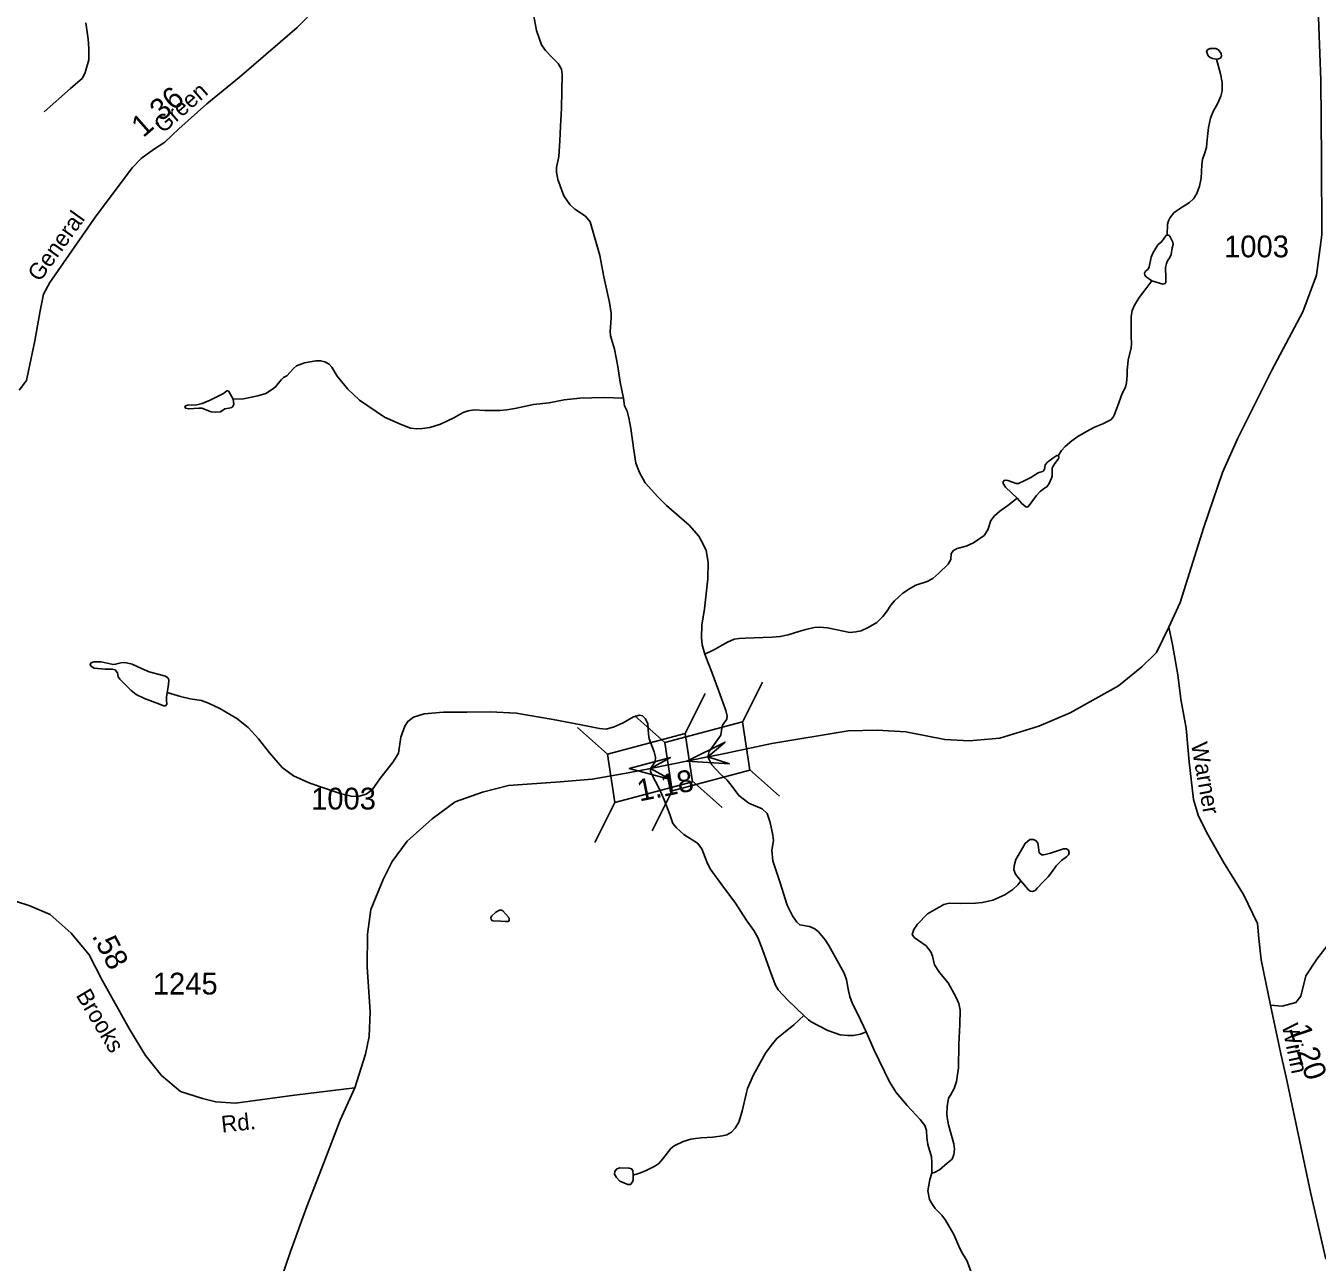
# Model space of a CAD drawing. Extents: x 2126262 to 2293712, y 749403 to 919119.
# Drawn here: x 2186622 to 2194027, y 876200 to 883288 of the extents above; entities that cross this region are included whole.
import ezdxf

# ---------------------------------------------------------------- set-up
doc = ezdxf.new("R2010")
doc.units = 0
for name, color, linetype in [('Exist Hydrographic Creek Single Shore', 7, 'Continuous'), ('Exist Hydrographic Misc Water Feature', 7, 'Continuous'), ('Exist Road Non-System Type 51', 7, 'Continuous'), ('Exist Road Secondary Mileage Hundredths English Label', 7, 'Continuous'), ('Exist Road Secondary Structure Standard Bridge Attributed CELL', 7, 'Continuous'), ('Exist Road Secondary Structure Standard Bridge CELL', 7, 'Continuous'), ('Exist Road Secondary Type 51 Attributed', 7, 'Continuous'), ('Exist Road Secondary Type 51 Label', 7, 'Continuous'), ('Exist Road Secondary Type 51 Number Label', 7, 'Continuous')]:
    doc.layers.add(name, color=color, linetype=linetype)

msp = doc.modelspace()

# ---------------------------------------------------------------- linework, layer by layer
at = {"layer": 'Exist Hydrographic Creek Single Shore'}
for points in [[(2190049.5, 881154.1), (2190030.1, 881244.3), (2190016.9, 881334.1), (2189997.2, 881434.8), (2189975.4, 881511.5), (2189973.2, 881536.7), (2189974.3, 881559.7), (2189978.6, 881613.5), (2189978.6, 881639.8), (2189968.8, 881701.2), (2189935.9, 881849), (2189914.1, 881970.6), (2189857.1, 882164.6), (2189832, 882196.4), (2189770.7, 882236.9), (2189741.1, 882263.2), (2189707.2, 882313.6), (2189673.3, 882407.7), (2189664.5, 882449.4), (2189664.5, 882476.7), (2189677.6, 882538.1), (2189684.2, 882629.3), (2189687.5, 882713.6), (2189694.1, 882816.6), (2189695.2, 882915.1), (2189697.7, 883008.7), (2189693.3, 883040.4), (2189673.6, 883072.2), (2189639.7, 883107.2), (2189601.4, 883146.7), (2189578.4, 883178.4), (2189551, 883261.6), (2189533.5, 883353.6)], [(2190515.6, 879685.8), (2190500.9, 879739), (2190495.5, 879781.7), (2190497.7, 879851.8), (2190513, 879946), (2190532.7, 880118.4), (2190534.9, 880213.7), (2190523.9, 880279.4), (2190508.6, 880312.2), (2190480.1, 880361.5), (2190425.4, 880425), (2190295.7, 880537.1), (2190246.5, 880588.5), (2190173.1, 880668.5), (2190141.4, 880727.6), (2190120.6, 880781.3), (2190107.5, 880854.7), (2190091, 880980), (2190079, 881040.2), (2190070.3, 881079.6), (2190054.9, 881109.2), (2190049.5, 881154.1)], [(2191440.7, 877519.7), (2191393.3, 877621.6), (2191362.6, 877680.7), (2191347.3, 877723.4), (2191339.7, 877755.2), (2191327.6, 877817.6), (2191313.4, 877857), (2191264.1, 877946.8), (2191226.9, 878015.2), (2191206.1, 878048), (2191166.7, 878094), (2191147, 878111.5), (2191115.3, 878124.7), (2191059.5, 878133.5), (2191042, 878148.8), (2191017.9, 878184.9), (2190988.3, 878246.3), (2190947.4, 878373.7), (2190905.8, 878500.8), (2190899.2, 878562.1), (2190909.1, 878617.9), (2190905.8, 878647.5), (2190889.4, 878720.9), (2190873, 878772.4), (2190844.5, 878799.2), (2190767.9, 878832.1), (2190711, 878874.8), (2190666.1, 878933.9), (2190642.7, 878962.3), (2190603.9, 878999.3), (2190556.1, 879050.7), (2190532.4, 879097), (2190539.9, 879127.4), (2190587.7, 879194.2), (2190607.5, 879221.2), (2190612.5, 879260.5), (2190616.8, 879279.1), (2190640.9, 879313.1), (2190644.2, 879329.5), (2190635.5, 879362.3), (2190595, 879472.9), (2190555, 879582.9), (2190534.2, 879635.5), (2190515.6, 879685.8)], [(2191816.1, 876710.1), (2191817.9, 876773.1), (2191814.6, 876803.7), (2191794.9, 876874.9), (2191788.3, 876913.3), (2191786.1, 876953.8), (2191777.4, 876983.3), (2191750, 877017.3), (2191676, 877097.6), (2191612.5, 877172.1), (2191574.2, 877233.4), (2191486.7, 877415.2), (2191440.7, 877519.7)], [(2192434.9, 875380.7), (2192378.1, 875492.3), (2192305.9, 875622.6), (2192256.6, 875683.4), (2192196.4, 875765.5), (2192136.2, 875868.4), (2192091.4, 875968.1), (2192067.3, 876036), (2192054.7, 876081.3), (2192054.7, 876108.7), (2192043.8, 876139.4), (2192018.6, 876208.4), (2191992.3, 876250), (2191978.1, 876277.4), (2191943.1, 876358.4), (2191896, 876441.1), (2191874.1, 876469.6), (2191835.8, 876506.8), (2191816.1, 876535.3), (2191804.1, 876558.3), (2191794.2, 876608.7), (2191805.2, 876672.8), (2191816.1, 876710.1)]]:
    msp.add_lwpolyline(points, dxfattribs=at)
at = {"layer": 'Exist Hydrographic Misc Water Feature'}
for points in [[(2186965.9, 883305.6), (2186980.1, 883211.4), (2186983.4, 883158.8), (2186982.7, 883092.6), (2186963, 883020.3), (2186946.6, 882988.5), (2186878.8, 882928.3), (2186727.7, 882795.8)], [(2193166.1, 882089.2), (2193168.3, 882150.1), (2193173.7, 882169.8), (2193183.6, 882189.5), (2193205.5, 882215.8), (2193237.2, 882239.9), (2193294.1, 882274.9), (2193317.1, 882296.8), (2193335.7, 882327.5), (2193351.1, 882369.1), (2193362, 882414), (2193365.3, 882491.8), (2193368.6, 882523.5), (2193378.4, 882548.7), (2193391.5, 882590.8), (2193394.8, 882614.9), (2193397, 882654.3), (2193402.5, 882705.8), (2193415.6, 882759.4), (2193430.9, 882797.7), (2193456.1, 882844.8), (2193474.7, 882885.4), (2193481.3, 882916), (2193482.4, 882936.8), (2193482.4, 882964.2), (2193472.5, 883012.8), (2193449.6, 883097.2)], [(2193079, 881826), (2193046.8, 881848.2), (2193038, 881859.2), (2193036.9, 881870.2), (2193042.4, 881881.1), (2193057.7, 881893.1), (2193063.2, 881906.3), (2193075.2, 881961), (2193085.1, 881985.1), (2193113.5, 882032.2), (2193136.5, 882051.9), (2193149.7, 882071.7), (2193158.4, 882084.8), (2193166.1, 882089.2)], [(2193166.1, 882089.2), (2193177, 882087), (2193183.6, 882078.2), (2193198.9, 882047.6), (2193200, 882034.4), (2193195.6, 882015.8), (2193190.2, 881977.5), (2193181.4, 881960), (2193168.3, 881940.2), (2193161.7, 881926), (2193157.3, 881903), (2193158.4, 881842.8), (2193159.5, 881817.6), (2193154, 881811), (2193140.9, 881807.7), (2193079, 881826)], [(2192540.8, 880823.1), (2192560.2, 880852.6), (2192582, 880876.7), (2192619.3, 880909.6), (2192654.3, 880933.7), (2192703.5, 880963.2), (2192749.5, 880986.2), (2192797.7, 881007), (2192842.5, 881028.9), (2192856.8, 881044.3), (2192862.2, 881056.3), (2192880.8, 881105.9), (2192909.3, 881179.3), (2192926.8, 881216.6), (2192933.4, 881240.6), (2192936.7, 881284.5), (2192936.7, 881312.9), (2192942.1, 881372.1), (2192959.7, 881442.7), (2192961.8, 881465.7), (2192960.7, 881511.7), (2192960.7, 881621.2), (2192966.2, 881656.3), (2192979.4, 881685.8), (2193006.7, 881730.7), (2193045, 881781.1), (2193079, 881826)], [(2190049.5, 881154.1), (2189936.9, 881157), (2189799, 881153.7), (2189709.3, 881143.8), (2189622.4, 881127.4), (2189532.6, 881117.6), (2189425.4, 881094.6), (2189379.4, 881085.8), (2189340, 881082.5), (2189254.6, 881083.6), (2189194.4, 881085.8), (2189158.3, 881081.4), (2189128.8, 881071.6), (2189075.8, 881039.8), (2189000.3, 881003.7), (2188939, 880986.1), (2188896.3, 880979.6), (2188864.5, 880978.5), (2188827.3, 880981.8), (2188773.7, 881001.5), (2188678.5, 881045.3), (2188536.2, 881141.7), (2188468.3, 881205.2), (2188407, 881279.6), (2188376.1, 881331.1), (2188360.7, 881347.5), (2188335.6, 881361.8), (2188312.6, 881368.3), (2188285.2, 881367.3), (2188220.6, 881356.3), (2188173.6, 881338.8), (2188157.1, 881323.4), (2188118.8, 881281.8), (2188099.1, 881272), (2188086, 881257.7), (2188054.3, 881218.3), (2188036.8, 881204.1), (2187997.4, 881181.1), (2187952.5, 881166.8), (2187869.3, 881150.4), (2187810.2, 881147.1)], [(2192306.9, 880579.4), (2192239.8, 880643.5), (2192225.6, 880663.2), (2192225.6, 880674.1), (2192231, 880681.8), (2192238.7, 880684), (2192252.9, 880681.8), (2192301.1, 880663.2), (2192314.2, 880664.3), (2192346, 880678.5), (2192384.3, 880698.2), (2192425.9, 880725.6), (2192439, 880728.9), (2192453.2, 880733.3), (2192463.1, 880744.2), (2192466.4, 880770.5), (2192479.5, 880785.8), (2192511.2, 880809.9), (2192533.1, 880825.3), (2192537.5, 880825.3), (2192540.8, 880823.1)], [(2192540.8, 880823.1), (2192545.2, 880816.5), (2192545.2, 880811), (2192540.8, 880803.3), (2192522.2, 880779.3), (2192512.3, 880763.9), (2192507.9, 880753), (2192507.9, 880738.7), (2192506.9, 880707), (2192503.6, 880693.8), (2192494.8, 880677.4), (2192490.4, 880664.3), (2192477.3, 880645.6), (2192463.1, 880636.9), (2192437.9, 880618.3), (2192414.9, 880593.1), (2192381, 880544.9), (2192370, 880531.8), (2192362.4, 880528.5), (2192355.8, 880530.7), (2192333.9, 880550.4), (2192306.9, 880579.4)], [(2190515.6, 879685.8), (2190571.4, 879712.1), (2190645.8, 879753.7), (2190684.2, 879771.3), (2190711.5, 879774.6), (2190747.6, 879776.7), (2190900.9, 879783.3), (2190947.9, 879786.6), (2190993.9, 879796.5), (2191055.2, 879815.1), (2191095, 879827.1), (2191142.1, 879838.1), (2191172.7, 879840.3), (2191218.7, 879837), (2191346.8, 879810.7), (2191381.8, 879812.9), (2191412.4, 879819.5), (2191451.8, 879839.2), (2191501.1, 879867.6), (2191536.1, 879901.6), (2191558, 879927.9), (2191581.8, 879965.6), (2191602.6, 879990.7), (2191650.7, 880035.6), (2191694.5, 880064.1), (2191725.1, 880080.5), (2191790.8, 880101.4), (2191822.6, 880120), (2191857.6, 880149.5), (2191910.1, 880201), (2191926.5, 880228.4), (2191928.7, 880263.4), (2191941.9, 880279.9), (2191961.6, 880291.9), (2192014.1, 880305), (2192056.2, 880324.2), (2192116.4, 880366.9), (2192137.2, 880398.7), (2192154.7, 880451.3), (2192175.5, 880478.6), (2192207.3, 880504.9), (2192253.3, 880538.9), (2192306.9, 880579.4)], [(2191082.8, 877613.6), (2190991.9, 877702.6), (2190936.1, 877761.7), (2190918.6, 877792.4), (2190893.4, 877858.1), (2190847.8, 877986.5), (2190819.3, 878061), (2190796.4, 878101.5), (2190751.5, 878161.8), (2190691.3, 878258.1), (2190612.5, 878362.2), (2190546.3, 878455.5), (2190527.7, 878494.9), (2190498.1, 878569.4), (2190472.9, 878601.1), (2190394.1, 878651.5), (2190353.6, 878689.9), (2190332.8, 878715), (2190314.2, 878766.5), (2190282.5, 878850.8), (2190255.1, 878911.1), (2190209.1, 879000.2), (2190203.2, 879013.8), (2190204.1, 879030.9), (2190231, 879069.2), (2190232.1, 879095.5), (2190224.5, 879125.1), (2190197.1, 879199.5), (2190191.6, 879226.9), (2190188.4, 879286.1), (2190175.8, 879314), (2190157.2, 879331.5), (2190140.7, 879335.9), (2190105.7, 879326), (2190046.6, 879291), (2189995.2, 879269.1), (2189949.2, 879254.9), (2189912, 879259.2), (2189796, 879283.3), (2189644.9, 879311.8), (2189434.4, 879347.9), (2189286.7, 879355.6), (2189149.9, 879353.4), (2189017.4, 879352.3), (2188906.9, 879343.6), (2188844.5, 879323.8), (2188811.7, 879299.8), (2188795.3, 879272.4), (2188772.3, 879208.9), (2188758, 879118), (2188748.2, 879098.2), (2188728.5, 879068.7), (2188651.4, 878970.8), (2188608.7, 878907.3), (2188572.6, 878882.1), (2188526.7, 878870), (2188487.3, 878871.1), (2188424.9, 878887.5), (2188249.7, 878946.7), (2188156.7, 878988.3), (2188092.1, 879035.4), (2188019.5, 879119.2), (2187956, 879200.2), (2187896.9, 879265.9), (2187832.3, 879316.3), (2187733.8, 879373.2), (2187669.2, 879403.9), (2187628.7, 879419.2), (2187565.2, 879430.2), (2187509.4, 879442.2), (2187432.8, 879465.2)], [(2191816.1, 876710.1), (2191831.4, 876713.4), (2191861, 876729.8), (2191905.9, 876767), (2191933.2, 876791.1), (2191943.1, 876816.3), (2191947.4, 876848.1), (2191943.1, 876878.7), (2191912.4, 876986.1), (2191904.8, 877028.8), (2191902.6, 877050.7), (2191905.9, 877091.2), (2191913.5, 877139.7), (2191923.4, 877157.2), (2191945.3, 877195.6), (2191958.4, 877235), (2191969.3, 877313.8), (2191972.6, 877448.5), (2191978.1, 877563), (2191979.2, 877645.1), (2191971.5, 877683.5), (2191955.1, 877721.8), (2191910.2, 877800.6), (2191861, 877860.2), (2191831.4, 877904), (2191821.6, 877953.3), (2191810.6, 877978.5), (2191784.4, 878012.4), (2191715.4, 878061.7), (2191704.5, 878079.2), (2191713.2, 878106.6), (2191734, 878138.4), (2191793.1, 878196.4), (2191886.2, 878251.2), (2191916.8, 878257.8), (2191981.4, 878256.7), (2192066.7, 878257.8), (2192107.2, 878262.1), (2192167.4, 878275.3), (2192236.4, 878305.4), (2192281.3, 878337.2), (2192309.7, 878363.4), (2192327.2, 878385.3)], [(2191082.8, 877613.6), (2191026.3, 877560), (2190967.2, 877512.9), (2190927.8, 877481.1), (2190896.1, 877441.7), (2190863.2, 877397.9), (2190794.3, 877273.7), (2190759.3, 877194.9), (2190753.8, 877171.9), (2190729.7, 877065.6), (2190711.1, 877003.2), (2190690.3, 876968.2), (2190668.4, 876945.2), (2190642.1, 876929.8), (2190615.9, 876924.4), (2190562.2, 876916.7), (2190493.9, 876913), (2190461.1, 876908.6), (2190434.8, 876904.2), (2190391.1, 876891.1), (2190339.6, 876865.9), (2190319.9, 876850.5), (2190273.9, 876792.5), (2190251, 876766.2), (2190228, 876749.8), (2190174.3, 876723.5), (2190140.4, 876709.3), (2190105.4, 876698.3)], [(2191440.7, 877519.7), (2191407.9, 877507.4), (2191368.5, 877499.7), (2191334.5, 877498.6), (2191291.8, 877503), (2191220.7, 877528.2), (2191164.9, 877556.7), (2191125.5, 877577.5), (2191109.1, 877589.5), (2191082.8, 877613.6)]]:
    msp.add_lwpolyline(points, dxfattribs=at)
for points in [[(2193449.6, 883097.2), (2193426.6, 883100.5), (2193413.4, 883105.9), (2193401.4, 883116.9), (2193391.5, 883141), (2193400.3, 883153), (2193412.3, 883158.5), (2193445.2, 883158.5), (2193461.6, 883149.7), (2193476.9, 883128.9), (2193478, 883114.7), (2193471.4, 883103.7), (2193460.5, 883098.3)], [(2187810.2, 881147.1), (2187786.3, 881192), (2187780.9, 881195.3), (2187775.4, 881195.3), (2187754.6, 881181.1), (2187716.3, 881161.4), (2187679.1, 881142.8), (2187633.1, 881121.9), (2187603.5, 881115.4), (2187548.8, 881113.2), (2187537.9, 881108.8), (2187533.5, 881100), (2187539, 881095.7), (2187556.5, 881091.3), (2187614.5, 881096.8), (2187632, 881096.8), (2187684.5, 881074.9), (2187710.8, 881072.7), (2187738.2, 881075.9), (2187763.3, 881091.3), (2187786.3, 881095.7), (2187802.7, 881100), (2187811.5, 881108.8), (2187814.8, 881119.8)], [(2187432.8, 879465.2), (2187429.2, 879439.5), (2187428.1, 879422), (2187430.3, 879399), (2187423.7, 879390.2), (2187413.9, 879390.2), (2187364.6, 879408.8), (2187303.3, 879430.7), (2187255.2, 879453.7), (2187225.6, 879476.7), (2187201.5, 879503), (2187161, 879541.4), (2187152.3, 879555.6), (2187146.8, 879578.6), (2187134.8, 879595), (2187117.3, 879600.5), (2187077.9, 879599.4), (2187013.3, 879606), (2186994.7, 879616.9), (2186990.3, 879627.9), (2186995.8, 879635.5), (2187012.2, 879642.1), (2187053.8, 879642.1), (2187122.7, 879625.7), (2187137, 879627.9), (2187167.6, 879636.6), (2187189.5, 879637.7), (2187231.1, 879629), (2187284.7, 879602.7), (2187328.5, 879584.1), (2187422.6, 879560), (2187435.8, 879549), (2187441.2, 879538.1), (2187440.1, 879510.7)], [(2192327.2, 878385.3), (2192297.3, 878424.6), (2192287.4, 878448.6), (2192288.5, 878472.7), (2192298.3, 878507.8), (2192352, 878600.9), (2192379.3, 878622.8), (2192400.1, 878623.9), (2192415.5, 878615.1), (2192424.2, 878602), (2192428.6, 878576.8), (2192433, 878547.2), (2192447.2, 878535.2), (2192459.2, 878535.2), (2192496.5, 878543.9), (2192572, 878570.2), (2192588.4, 878570.2), (2192600.4, 878562.5), (2192604.8, 878549.4), (2192600.4, 878535.2), (2192589.5, 878524.2), (2192559.9, 878502.3), (2192529.3, 878471.6), (2192509.6, 878442.1), (2192484.4, 878408.1), (2192452.7, 878377.5), (2192423.1, 878345.7), (2192408.9, 878331.5), (2192394.7, 878324.9), (2192381.5, 878327.1), (2192371.7, 878334.8)], [(2189345.4, 878155.7), (2189301.5, 878156.3), (2189293.8, 878159.5), (2189289.4, 878165.9), (2189288.1, 878173.5), (2189291.3, 878183.7), (2189316.1, 878207.3), (2189337.2, 878217.5), (2189349.3, 878217.5), (2189356.9, 878213.7), (2189390, 878178.6), (2189393.2, 878170.3), (2189393.8, 878160.1), (2189391.3, 878155.7), (2189386.2, 878153.1), (2189371.5, 878153.1)], [(2190105.4, 876698.3), (2190102.1, 876724.6), (2190095.5, 876734.5), (2190082.4, 876737.7), (2190026.6, 876739.9), (2190008, 876733.4), (2190000.3, 876720.2), (2189997, 876703.8), (2190008, 876684.1), (2190027.7, 876664.4), (2190073.7, 876645.8), (2190090.1, 876645.8), (2190101, 876660), (2190104.3, 876670.9)]]:
    msp.add_lwpolyline(points, close=True, dxfattribs=at)
at = {"layer": 'Exist Road Non-System Type 51'}
msp.add_lwpolyline([(2193759, 877673.4), (2193826.7, 877668.2), (2193904.8, 877687.8), (2193932.7, 877724.1), (2193960.6, 877841.3), (2194024.7, 877936.2), (2194135.2, 878079.3), (2194257.7, 878225.4), (2194290.4, 878263.4)], dxfattribs=at)
at = {"layer": 'Exist Road Secondary Structure Standard Bridge Attributed CELL'}
for points in [[(2190656.2, 879057.4), (2190412.9, 879073), (2190631.4, 879181.2), (2190532.4, 879097)], [(2190317.7, 878967.8), (2190082.2, 879030.9), (2190317.7, 879094), (2190204.1, 879030.9)]]:
    msp.add_lwpolyline(points, close=True, dxfattribs=at)
at = {"layer": 'Exist Road Secondary Structure Standard Bridge CELL'}
for p, q in [((2190731.1, 879295.8), (2190845.9, 879525.5)), ((2190402.8, 879229.8), (2190517.6, 879459.4)), ((2190114.2, 879331.5), (2190286.4, 879178.5)), ((2189785.8, 879265.5), (2189958.1, 879112.4)), ((2190771.7, 879025.2), (2190944, 878872.2)), ((2190443.4, 878959.2), (2190615.6, 878806.1)), ((2190213.2, 878672), (2190328, 878901.6)), ((2189884.9, 878605.9), (2189999.6, 878835.6))]:
    msp.add_line(p, q, dxfattribs=at)
for points in [[(2190286.4, 879178.5), (2190730.9, 879297.1), (2190772.5, 879020.3), (2190328, 878901.6)], [(2189958.1, 879112.4), (2190402.6, 879231.1), (2190444.1, 878954.2), (2189999.6, 878835.6)]]:
    msp.add_lwpolyline(points, close=True, dxfattribs=at)
at = {"layer": 'Exist Road Secondary Type 51 Attributed'}
for points in [[(2194021.3, 883831), (2194025.4, 883645.1), (2194035.2, 883282), (2194047.7, 882976.3), (2194051.9, 882521.2), (2194052.6, 882089.3), (2194023.3, 881858.7), (2193945.2, 881649.3), (2193766.8, 881313.6), (2193569.2, 880920.7), (2193484.3, 880727.4), (2193377, 880413.4), (2193241.8, 879981.6), (2193176.4, 879840.1)], [(2186583.1, 881200.1), (2186625.6, 881254.9), (2186638.2, 881310.8), (2186673, 881481.8), (2186705.1, 881654.9), (2186723.2, 881749.8), (2186759.5, 881816.8), (2187025.4, 882198.3), (2187233, 882476.6), (2187283.2, 882528.2), (2187354.3, 882578.5), (2187418.4, 882620.3), (2187499.3, 882697.1), (2187660.6, 882840.1), (2187847.5, 882993.6), (2188079.7, 883195.4), (2188177.4, 883277.7), (2188237.3, 883337.7)], [(2193176.4, 879840.1), (2193105.9, 879695.5), (2193021, 879612.2), (2192887.2, 879503.3), (2192610.1, 879348.7), (2192430.2, 879273.3), (2192207.7, 879203.8), (2192030.6, 879188.4), (2191891.2, 879195.4), (2191667.3, 879240), (2191502.7, 879249.7), (2191338.2, 879246.9), (2190899.8, 879173.4), (2190593, 879109.1), (2190532.4, 879097)], [(2194076.5, 876217.7), (2193988.9, 876601.9), (2193849.5, 877259.9), (2193818.8, 877393.9), (2193759, 877673.4), (2193706, 877933), (2193692.2, 878055.2), (2193683.8, 878141.7), (2193604.6, 878307.4), (2193490.3, 878493), (2193392.7, 878665.1), (2193343.9, 878762.8), (2193317.4, 878852.1), (2193292.3, 879067.8), (2193275.6, 879260.4), (2193245, 879427.3), (2193226.8, 879566.9), (2193196.9, 879740.7), (2193176.4, 879840.1)], [(2190532.4, 879097), (2190204.1, 879030.9)], [(2190204.1, 879030.9), (2190075, 879004.9), (2189870, 878968.7), (2189686.3, 878953.3), (2189389.3, 878932.4), (2189241.5, 878894.7), (2189083.2, 878838.2), (2188952.1, 878741.8), (2188808.4, 878613.4), (2188722, 878497.6), (2188670.6, 878393.6), (2188600.9, 878221.9), (2188581.5, 878080.4), (2188580.1, 877892), (2188596.9, 877634.4), (2188589.9, 877493.4), (2188570.4, 877392.9), (2188508.2, 877199.9)], [(2188508.2, 877199.9), (2188162, 877156.4), (2187823.6, 877111.7), (2187710.6, 877118.7), (2187634.6, 877138.7), (2187509.1, 877177.8), (2187400.3, 877269.9), (2187308.3, 877384.4), (2187216.3, 877535.1), (2187060.4, 877816.2), (2186985.1, 877961.3), (2186881.9, 878086.9), (2186762.3, 878192.3), (2186645.1, 878242.5), (2186480.6, 878295.6), (2186257.4, 878362.6), (2186029.7, 878428.9)], [(2188508.2, 877199.9), (2188424.6, 877012.9), (2188330, 876769.3), (2188233.8, 876519.5), (2188139.8, 876261.4), (2187990.8, 875822.7), (2187886.2, 875538), (2187840.4, 875443.6), (2187779.1, 875361.3), (2187677.6, 875245.9), (2187621.8, 875195.6), (2187540.9, 875134.2), (2187353, 875004.7), (2187159.4, 874869.8), (2187008.8, 874770.7)]]:
    msp.add_lwpolyline(points, dxfattribs=at)

# ---------------------------------------------------------------- texts
at = {"layer": 'Exist Road Secondary Mileage Hundredths English Label'}
for s, rotation, p in [('1.36', 41.3006, (2187295.5, 882643.3)), ('1.18', 11.37467, (2190140.8, 878840.5)), ('.58', 297.41975, (2186998.6, 878071)), ('1.20', 288.69701, (2193863.3, 877540.9))]:
    msp.add_text(s, height=125, rotation=rotation, dxfattribs=at).set_placement(p)
at = {"layer": 'Exist Road Secondary Type 51 Label'}
for s, rotation, p in [('Green', 41.3006, (2187408.7, 882668)), ('General', 54.35587, (2186702.1, 881815.5)), ('Warner', 280.10732, (2193302.4, 879171.8)), ('Brooks', 300.93511, (2186906.4, 877730)), ('Winn', 281.7224, (2193823, 877558)), ('Rd.', 6.05473, (2187747.3, 876942.4))]:
    msp.add_text(s, height=95, rotation=rotation, dxfattribs=at).set_placement(p)
at = {"layer": 'Exist Road Secondary Type 51 Number Label'}
for s, p in [('1003', (2193492.7, 881960.9)), ('1003', (2188257.6, 878794.8)), ('1245', (2187350.3, 877734.2))]:
    msp.add_text(s, height=125, dxfattribs=at).set_placement(p)

doc.saveas('drawing.dxf')
